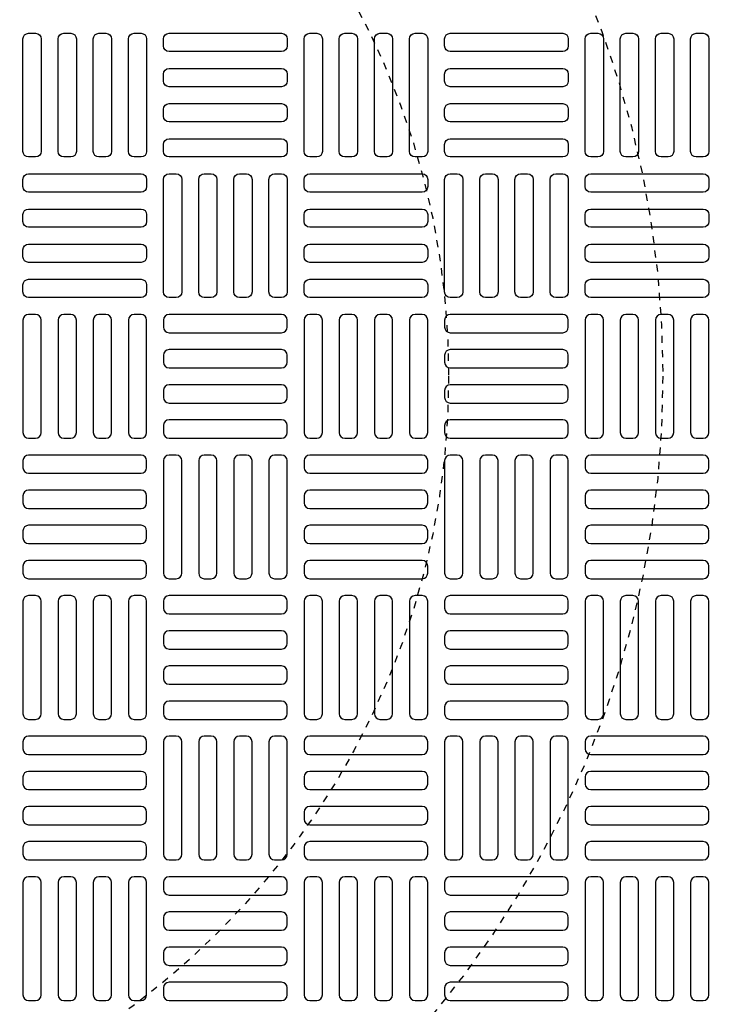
# Model space of a CAD drawing. Extents: x -169 to 6736, y -208 to 3022.
# Tile 470 of 656: x 1876 to 1886, y 1308 to 1322. Entities that reach past the tile are written whole.
import ezdxf

# ---------------------------------------------------------------- set-up
doc = ezdxf.new("R2010")
doc.units = 0
doc.header["$MEASUREMENT"] = 0
doc.header["$PDSIZE"] = 1
doc.linetypes.add('HIDDEN2', pattern=[0.28125, 0.1875, -0.09375])
doc.layers.get('DEFPOINTS').update_dxf_attribs({"linetype": 'CONTINUOUS'})
for name, color, linetype in [('DIM', 3, 'CONTINUOUS'), ('TANK-MANHOLE-COVER-40', 2, 'CONTINUOUS'), ('TANK-MANHOLE-COVER-HATCH-40', 252, 'CONTINUOUS'), ('TANK-SLOPE', 3, 'CONTINUOUS')]:
    doc.layers.add(name, color=color, linetype=linetype)
doc.styles.add('SIMPLEX', font='simplex')
doc.dimstyles.new('DIM64', dxfattribs={"dimscale": 64, "dimtxt": 0.09375, "dimasz": 0.09375, "dimexe": 0.0625, "dimexo": 0.0625, "dimgap": 0.046875, "dimtad": 1, "dimdec": 4, "dimzin": 3, "dimdsep": 46, "dimlunit": 4, "dimtxsty": 'SIMPLEX', "dimcen": 0, "dimclrd": 256, "dimclre": 256, "dimclrt": 256, "dimadec": 0, "dimazin": 0, "dimtfac": 1, "dimtdec": 4, "dimtmove": 0, "dimatfit": 3, "dimfxl": 1, "dimfrac": 2, "dimtolj": 1, "dimtzin": 0, "dimarcsym": 0})

# ---------------------------------------------------------------- blocks, each defined once
blk = doc.blocks.new('*D33')
at = {"layer": 'DEFPOINTS', "color": 0, "transparency": 16777216}
for p in [(1800.266, 1380.018), (2061.773, 1380.018), (2061.773, 1254.018)]:
    blk.add_point(p, dxfattribs=at)
at = {"layer": 'DIM', "lineweight": -2, "transparency": 16777216}
for p, q in [((1804.266, 1380.018), (2065.773, 1380.018)), ((2061.773, 1260.018), (2061.773, 1374.018))]:
    blk.add_line(p, q, dxfattribs=at)
at = {"layer": 'DIM', "transparency": 16777216}
for points in [[(2060.773, 1374.018), (2062.773, 1374.018), (2061.773, 1380.018)], [(2060.773, 1260.018), (2062.773, 1260.018), (2061.773, 1254.018)]]:
    blk.add_solid(points, dxfattribs=at)
at = {"layer": 'DIM', "transparency": 16777216, "insert": (2055.201, 1317.018), "char_height": 6, "attachment_point": 5, "rotation": 90, "style": 'SIMPLEX'}
blk.add_mtext('\\A1;10\'-6"', dxfattribs=at)

msp = doc.modelspace()

# ---------------------------------------------------------------- linework, layer by layer
at = {"layer": 'DEFPOINTS', "color": 8, "linetype": 'HIDDEN2', "ltscale": 0.125}
msp.add_circle((1871.12278, 1317.01762), 14, dxfattribs=at)
msp.add_circle((1871.12278, 1317.01762), 14, dxfattribs=at)
at = {"layer": 'DEFPOINTS', "color": 8, "linetype": 'HIDDEN2', "ltscale": 0.5}
msp.add_circle((1871.12278, 1317.01762), 11, dxfattribs=at)
msp.add_circle((1871.12278, 1317.01762), 11, dxfattribs=at)
at = {"layer": 'TANK-MANHOLE-COVER-40', "color": 4, "linetype": 'Continuous'}
msp.add_circle((1871.12201, 1317.01762), 22.63902, dxfattribs=at)
at = {"layer": 'TANK-MANHOLE-COVER-40', "color": 1, "linetype": 'Continuous'}
msp.add_circle((1871.12201, 1317.01762), 22.44094, dxfattribs=at)
at = {"layer": 'TANK-MANHOLE-COVER-40', "color": 2, "linetype": 'Continuous'}
msp.add_circle((1871.12201, 1317.01762), 21.65354, dxfattribs=at)
at = {"layer": 'TANK-MANHOLE-COVER-HATCH-40', "linetype": 'Continuous', "flags": 128}
for points in [[(1876.24012, 1320.08849, -0.41421356), (1876.16138, 1320.16723), (1876.16138, 1321.74203, -0.41421356), (1876.24012, 1321.82077), (1876.33855, 1321.82077, -0.41421356), (1876.41729, 1321.74203), (1876.41729, 1320.16723, -0.41421356), (1876.33855, 1320.08849)], [(1876.73225, 1320.08849, -0.41421356), (1876.65351, 1320.16723), (1876.65351, 1321.74203, -0.41421356), (1876.73225, 1321.82077), (1876.83067, 1321.82077, -0.41421356), (1876.90941, 1321.74203), (1876.90941, 1320.16723, -0.41421356), (1876.83067, 1320.08849)], [(1877.22438, 1320.08849, -0.41421356), (1877.14564, 1320.16723), (1877.14564, 1321.74203, -0.41421356), (1877.22438, 1321.82077), (1877.3228, 1321.82077, -0.41421356), (1877.40154, 1321.74203), (1877.40154, 1320.16723, -0.41421356), (1877.3228, 1320.08849)], [(1877.7165, 1320.08849, -0.41421356), (1877.63776, 1320.16723), (1877.63776, 1321.74203, -0.41421356), (1877.7165, 1321.82077), (1877.81493, 1321.82077, -0.41421356), (1877.89367, 1321.74203), (1877.89367, 1320.16723, -0.41421356), (1877.81493, 1320.08849)], [(1878.12989, 1321.74203, -0.41421356), (1878.20863, 1321.82077), (1879.78343, 1321.82077, -0.41421356), (1879.86217, 1321.74203), (1879.86217, 1321.64361, -0.41421356), (1879.78343, 1321.56487), (1878.20863, 1321.56487, -0.41421356), (1878.12989, 1321.64361)], [(1880.17713, 1320.08849, -0.41421356), (1880.09839, 1320.16723), (1880.09839, 1321.74203, -0.41421356), (1880.17713, 1321.82077), (1880.27556, 1321.82077, -0.41421356), (1880.3543, 1321.74203), (1880.3543, 1320.16723, -0.41421356), (1880.27556, 1320.08849)], [(1880.66926, 1320.08849, -0.41421356), (1880.59052, 1320.16723), (1880.59052, 1321.74203, -0.41421356), (1880.66926, 1321.82077), (1880.76768, 1321.82077, -0.41421356), (1880.84642, 1321.74203), (1880.84642, 1320.16723, -0.41421356), (1880.76768, 1320.08849)], [(1881.16138, 1320.08849, -0.41421356), (1881.08264, 1320.16723), (1881.08264, 1321.74203, -0.41421356), (1881.16138, 1321.82077), (1881.25981, 1321.82077, -0.41421356), (1881.33855, 1321.74203), (1881.33855, 1320.16723, -0.41421356), (1881.25981, 1320.08849)], [(1881.65351, 1320.08849, -0.41421356), (1881.57477, 1320.16723), (1881.57477, 1321.74203, -0.41421356), (1881.65351, 1321.82077), (1881.75193, 1321.82077, -0.41421356), (1881.83067, 1321.74203), (1881.83067, 1320.16723, -0.41421356), (1881.75193, 1320.08849)], [(1882.0669, 1321.74203, -0.41421356), (1882.14564, 1321.82077), (1883.72044, 1321.82077, -0.41421356), (1883.79918, 1321.74203), (1883.79918, 1321.64361, -0.41421356), (1883.72044, 1321.56487), (1882.14564, 1321.56487, -0.41421356), (1882.0669, 1321.64361)], [(1884.11414, 1320.08849, -0.41421356), (1884.0354, 1320.16723), (1884.0354, 1321.74203, -0.41421356), (1884.11414, 1321.82077), (1884.21256, 1321.82077, -0.41421356), (1884.2913, 1321.74203), (1884.2913, 1320.16723, -0.41421356), (1884.21256, 1320.08849)], [(1884.60627, 1320.08849, -0.41421356), (1884.52752, 1320.16723), (1884.52752, 1321.74203, -0.41421356), (1884.60627, 1321.82077), (1884.70469, 1321.82077, -0.41421356), (1884.78343, 1321.74203), (1884.78343, 1320.16723, -0.41421356), (1884.70469, 1320.08849)], [(1885.09839, 1320.08849, -0.41421356), (1885.01965, 1320.16723), (1885.01965, 1321.74203, -0.41421356), (1885.09839, 1321.82077), (1885.19682, 1321.82077, -0.41421356), (1885.27556, 1321.74203), (1885.27556, 1320.16723, -0.41421356), (1885.19682, 1320.08849)], [(1885.59052, 1320.08849, -0.41421356), (1885.51178, 1320.16723), (1885.51178, 1321.74203, -0.41421356), (1885.59052, 1321.82077), (1885.68894, 1321.82077, -0.41421356), (1885.76768, 1321.74203), (1885.76768, 1320.16723, -0.41421356), (1885.68894, 1320.08849)], [(1878.12989, 1321.24991, -0.41421356), (1878.20863, 1321.32865), (1879.78343, 1321.32865, -0.41421356), (1879.86217, 1321.24991), (1879.86217, 1321.15148, -0.41421356), (1879.78343, 1321.07274), (1878.20863, 1321.07274, -0.41421356), (1878.12989, 1321.15148)], [(1882.0669, 1321.24991, -0.41421356), (1882.14564, 1321.32865), (1883.72044, 1321.32865, -0.41421356), (1883.79918, 1321.24991), (1883.79918, 1321.15148, -0.41421356), (1883.72044, 1321.07274), (1882.14564, 1321.07274, -0.41421356), (1882.0669, 1321.15148)], [(1878.12989, 1320.75778, -0.41421356), (1878.20863, 1320.83652), (1879.78343, 1320.83652, -0.41421356), (1879.86217, 1320.75778), (1879.86217, 1320.65936, -0.41421356), (1879.78343, 1320.58062), (1878.20863, 1320.58062, -0.41421356), (1878.12989, 1320.65936)], [(1882.0669, 1320.75778, -0.41421356), (1882.14564, 1320.83652), (1883.72044, 1320.83652, -0.41421356), (1883.79918, 1320.75778), (1883.79918, 1320.65936, -0.41421356), (1883.72044, 1320.58062), (1882.14564, 1320.58062, -0.41421356), (1882.0669, 1320.65936)], [(1878.12989, 1320.26566, -0.41421356), (1878.20863, 1320.3444), (1879.78343, 1320.3444, -0.41421356), (1879.86217, 1320.26566), (1879.86217, 1320.16723, -0.41421356), (1879.78343, 1320.08849), (1878.20863, 1320.08849, -0.41421356), (1878.12989, 1320.16723)], [(1882.0669, 1320.26566, -0.41421356), (1882.14564, 1320.3444), (1883.72044, 1320.3444, -0.41421356), (1883.79918, 1320.26566), (1883.79918, 1320.16723, -0.41421356), (1883.72044, 1320.08849), (1882.14564, 1320.08849, -0.41421356), (1882.0669, 1320.16723)], [(1877.89367, 1319.6751, -0.41421356), (1877.81493, 1319.59636), (1876.24012, 1319.59636, -0.41421356), (1876.16138, 1319.6751), (1876.16138, 1319.77353, -0.41421356), (1876.24012, 1319.85227), (1877.81493, 1319.85227, -0.41421356), (1877.89367, 1319.77353)], [(1878.20863, 1318.11999, -0.41421356), (1878.12989, 1318.19873), (1878.12989, 1319.77353, -0.41421356), (1878.20863, 1319.85227), (1878.30705, 1319.85227, -0.41421356), (1878.38579, 1319.77353), (1878.38579, 1318.19873, -0.41421356), (1878.30705, 1318.11999)], [(1878.70075, 1318.11999, -0.41421356), (1878.62201, 1318.19873), (1878.62201, 1319.77353, -0.41421356), (1878.70075, 1319.85227), (1878.79918, 1319.85227, -0.41421356), (1878.87792, 1319.77353), (1878.87792, 1318.19873, -0.41421356), (1878.79918, 1318.11999)], [(1879.19288, 1318.11999, -0.41421356), (1879.11414, 1318.19873), (1879.11414, 1319.77353, -0.41421356), (1879.19288, 1319.85227), (1879.2913, 1319.85227, -0.41421356), (1879.37004, 1319.77353), (1879.37004, 1318.19873, -0.41421356), (1879.2913, 1318.11999)], [(1879.68501, 1318.11999, -0.41421356), (1879.60627, 1318.19873), (1879.60627, 1319.77353, -0.41421356), (1879.68501, 1319.85227), (1879.78343, 1319.85227, -0.41421356), (1879.86217, 1319.77353), (1879.86217, 1318.19873, -0.41421356), (1879.78343, 1318.11999)], [(1881.83067, 1319.6751, -0.41421356), (1881.75193, 1319.59636), (1880.17713, 1319.59636, -0.41421356), (1880.09839, 1319.6751), (1880.09839, 1319.77353, -0.41421356), (1880.17713, 1319.85227), (1881.75193, 1319.85227, -0.41421356), (1881.83067, 1319.77353)], [(1882.14564, 1318.11999, -0.41421356), (1882.0669, 1318.19873), (1882.0669, 1319.77353, -0.41421356), (1882.14564, 1319.85227), (1882.24406, 1319.85227, -0.41421356), (1882.3228, 1319.77353), (1882.3228, 1318.19873, -0.41421356), (1882.24406, 1318.11999)], [(1882.63776, 1318.11999, -0.41421356), (1882.55902, 1318.19873), (1882.55902, 1319.77353, -0.41421356), (1882.63776, 1319.85227), (1882.73619, 1319.85227, -0.41421356), (1882.81493, 1319.77353), (1882.81493, 1318.19873, -0.41421356), (1882.73619, 1318.11999)], [(1883.12989, 1318.11999, -0.41421356), (1883.05115, 1318.19873), (1883.05115, 1319.77353, -0.41421356), (1883.12989, 1319.85227), (1883.22831, 1319.85227, -0.41421356), (1883.30705, 1319.77353), (1883.30705, 1318.19873, -0.41421356), (1883.22831, 1318.11999)], [(1883.62201, 1318.11999, -0.41421356), (1883.54327, 1318.19873), (1883.54327, 1319.77353, -0.41421356), (1883.62201, 1319.85227), (1883.72044, 1319.85227, -0.41421356), (1883.79918, 1319.77353), (1883.79918, 1318.19873, -0.41421356), (1883.72044, 1318.11999)], [(1885.76768, 1319.6751, -0.41421356), (1885.68894, 1319.59636), (1884.11414, 1319.59636, -0.41421356), (1884.0354, 1319.6751), (1884.0354, 1319.77353, -0.41421356), (1884.11414, 1319.85227), (1885.68894, 1319.85227, -0.41421356), (1885.76768, 1319.77353)], [(1877.89367, 1319.18298, -0.41421356), (1877.81493, 1319.10424), (1876.24012, 1319.10424, -0.41421356), (1876.16138, 1319.18298), (1876.16138, 1319.2814, -0.41421356), (1876.24012, 1319.36014), (1877.81493, 1319.36014, -0.41421356), (1877.89367, 1319.2814)], [(1881.83067, 1319.18298, -0.41421356), (1881.75193, 1319.10424), (1880.17713, 1319.10424, -0.41421356), (1880.09839, 1319.18298), (1880.09839, 1319.2814, -0.41421356), (1880.17713, 1319.36014), (1881.75193, 1319.36014, -0.41421356), (1881.83067, 1319.2814)], [(1885.76768, 1319.18298, -0.41421356), (1885.68894, 1319.10424), (1884.11414, 1319.10424, -0.41421356), (1884.0354, 1319.18298), (1884.0354, 1319.2814, -0.41421356), (1884.11414, 1319.36014), (1885.68894, 1319.36014, -0.41421356), (1885.76768, 1319.2814)], [(1877.89367, 1318.69085, -0.41421356), (1877.81493, 1318.61211), (1876.24012, 1318.61211, -0.41421356), (1876.16138, 1318.69085), (1876.16138, 1318.78928, -0.41421356), (1876.24012, 1318.86802), (1877.81493, 1318.86802, -0.41421356), (1877.89367, 1318.78928)], [(1881.83067, 1318.69085, -0.41421356), (1881.75193, 1318.61211), (1880.17713, 1318.61211, -0.41421356), (1880.09839, 1318.69085), (1880.09839, 1318.78928, -0.41421356), (1880.17713, 1318.86802), (1881.75193, 1318.86802, -0.41421356), (1881.83067, 1318.78928)], [(1885.76768, 1318.69085, -0.41421356), (1885.68894, 1318.61211), (1884.11414, 1318.61211, -0.41421356), (1884.0354, 1318.69085), (1884.0354, 1318.78928, -0.41421356), (1884.11414, 1318.86802), (1885.68894, 1318.86802, -0.41421356), (1885.76768, 1318.78928)], [(1877.89367, 1318.19873, -0.41421356), (1877.81493, 1318.11999), (1876.24012, 1318.11999, -0.41421356), (1876.16138, 1318.19873), (1876.16138, 1318.29715, -0.41421356), (1876.24012, 1318.37589), (1877.81493, 1318.37589, -0.41421356), (1877.89367, 1318.29715)], [(1881.83067, 1318.19873, -0.41421356), (1881.75193, 1318.11999), (1880.17713, 1318.11999, -0.41421356), (1880.09839, 1318.19873), (1880.09839, 1318.29715, -0.41421356), (1880.17713, 1318.37589), (1881.75193, 1318.37589, -0.41421356), (1881.83067, 1318.29715)], [(1885.76768, 1318.19873, -0.41421356), (1885.68894, 1318.11999), (1884.11414, 1318.11999, -0.41421356), (1884.0354, 1318.19873), (1884.0354, 1318.29715, -0.41421356), (1884.11414, 1318.37589), (1885.68894, 1318.37589, -0.41421356), (1885.76768, 1318.29715)], [(1876.24012, 1317.88377, 0.41421356), (1876.16138, 1317.80503), (1876.16138, 1316.23022, 0.41421356), (1876.24012, 1316.15148), (1876.33855, 1316.15148, 0.41421356), (1876.41729, 1316.23022), (1876.41729, 1317.80503, 0.41421356), (1876.33855, 1317.88377)], [(1876.73225, 1317.88377, 0.41421356), (1876.65351, 1317.80503), (1876.65351, 1316.23022, 0.41421356), (1876.73225, 1316.15148), (1876.83067, 1316.15148, 0.41421356), (1876.90941, 1316.23022), (1876.90941, 1317.80503, 0.41421356), (1876.83067, 1317.88377)], [(1877.22438, 1317.88377, 0.41421356), (1877.14564, 1317.80503), (1877.14564, 1316.23022, 0.41421356), (1877.22438, 1316.15148), (1877.3228, 1316.15148, 0.41421356), (1877.40154, 1316.23022), (1877.40154, 1317.80503, 0.41421356), (1877.3228, 1317.88377)], [(1877.7165, 1317.88377, 0.41421356), (1877.63776, 1317.80503), (1877.63776, 1316.23022, 0.41421356), (1877.7165, 1316.15148), (1877.81493, 1316.15148, 0.41421356), (1877.89367, 1316.23022), (1877.89367, 1317.80503, 0.41421356), (1877.81493, 1317.88377)], [(1878.12989, 1317.7066, 0.41421356), (1878.20863, 1317.62786), (1879.78343, 1317.62786, 0.41421356), (1879.86217, 1317.7066), (1879.86217, 1317.80503, 0.41421356), (1879.78343, 1317.88377), (1878.20863, 1317.88377, 0.41421356), (1878.12989, 1317.80503)], [(1880.17713, 1317.88377, 0.41421356), (1880.09839, 1317.80503), (1880.09839, 1316.23022, 0.41421356), (1880.17713, 1316.15148), (1880.27556, 1316.15148, 0.41421356), (1880.3543, 1316.23022), (1880.3543, 1317.80503, 0.41421356), (1880.27556, 1317.88377)], [(1880.66926, 1317.88377, 0.41421356), (1880.59052, 1317.80503), (1880.59052, 1316.23022, 0.41421356), (1880.66926, 1316.15148), (1880.76768, 1316.15148, 0.41421356), (1880.84642, 1316.23022), (1880.84642, 1317.80503, 0.41421356), (1880.76768, 1317.88377)], [(1881.16138, 1317.88377, 0.41421356), (1881.08264, 1317.80503), (1881.08264, 1316.23022, 0.41421356), (1881.16138, 1316.15148), (1881.25981, 1316.15148, 0.41421356), (1881.33855, 1316.23022), (1881.33855, 1317.80503, 0.41421356), (1881.25981, 1317.88377)], [(1881.65351, 1317.88377, 0.41421356), (1881.57477, 1317.80503), (1881.57477, 1316.23022, 0.41421356), (1881.65351, 1316.15148), (1881.75193, 1316.15148, 0.41421356), (1881.83067, 1316.23022), (1881.83067, 1317.80503, 0.41421356), (1881.75193, 1317.88377)], [(1882.0669, 1317.7066, 0.41421356), (1882.14564, 1317.62786), (1883.72044, 1317.62786, 0.41421356), (1883.79918, 1317.7066), (1883.79918, 1317.80503, 0.41421356), (1883.72044, 1317.88377), (1882.14564, 1317.88377, 0.41421356), (1882.0669, 1317.80503)], [(1884.11414, 1317.88377, 0.41421356), (1884.0354, 1317.80503), (1884.0354, 1316.23022, 0.41421356), (1884.11414, 1316.15148), (1884.21256, 1316.15148, 0.41421356), (1884.2913, 1316.23022), (1884.2913, 1317.80503, 0.41421356), (1884.21256, 1317.88377)], [(1884.60627, 1317.88377, 0.41421356), (1884.52752, 1317.80503), (1884.52752, 1316.23022, 0.41421356), (1884.60627, 1316.15148), (1884.70469, 1316.15148, 0.41421356), (1884.78343, 1316.23022), (1884.78343, 1317.80503, 0.41421356), (1884.70469, 1317.88377)], [(1885.09839, 1317.88377, 0.41421356), (1885.01965, 1317.80503), (1885.01965, 1316.23022, 0.41421356), (1885.09839, 1316.15148), (1885.19682, 1316.15148, 0.41421356), (1885.27556, 1316.23022), (1885.27556, 1317.80503, 0.41421356), (1885.19682, 1317.88377)], [(1885.59052, 1317.88377, 0.41421356), (1885.51178, 1317.80503), (1885.51178, 1316.23022, 0.41421356), (1885.59052, 1316.15148), (1885.68894, 1316.15148, 0.41421356), (1885.76768, 1316.23022), (1885.76768, 1317.80503, 0.41421356), (1885.68894, 1317.88377)], [(1878.12989, 1317.21447, 0.41421356), (1878.20863, 1317.13573), (1879.78343, 1317.13573, 0.41421356), (1879.86217, 1317.21447), (1879.86217, 1317.3129, 0.41421356), (1879.78343, 1317.39164), (1878.20863, 1317.39164, 0.41421356), (1878.12989, 1317.3129)], [(1882.0669, 1317.21447, 0.41421356), (1882.14564, 1317.13573), (1883.72044, 1317.13573, 0.41421356), (1883.79918, 1317.21447), (1883.79918, 1317.3129, 0.41421356), (1883.72044, 1317.39164), (1882.14564, 1317.39164, 0.41421356), (1882.0669, 1317.3129)], [(1878.12989, 1316.72235, 0.41421356), (1878.20863, 1316.64361), (1879.78343, 1316.64361, 0.41421356), (1879.86217, 1316.72235), (1879.86217, 1316.82077, 0.41421356), (1879.78343, 1316.89951), (1878.20863, 1316.89951, 0.41421356), (1878.12989, 1316.82077)], [(1882.0669, 1316.72235, 0.41421356), (1882.14564, 1316.64361), (1883.72044, 1316.64361, 0.41421356), (1883.79918, 1316.72235), (1883.79918, 1316.82077, 0.41421356), (1883.72044, 1316.89951), (1882.14564, 1316.89951, 0.41421356), (1882.0669, 1316.82077)], [(1878.12989, 1316.23022, 0.41421356), (1878.20863, 1316.15148), (1879.78343, 1316.15148, 0.41421356), (1879.86217, 1316.23022), (1879.86217, 1316.32865, 0.41421356), (1879.78343, 1316.40739), (1878.20863, 1316.40739, 0.41421356), (1878.12989, 1316.32865)], [(1882.0669, 1316.23022, 0.41421356), (1882.14564, 1316.15148), (1883.72044, 1316.15148, 0.41421356), (1883.79918, 1316.23022), (1883.79918, 1316.32865, 0.41421356), (1883.72044, 1316.40739), (1882.14564, 1316.40739, 0.41421356), (1882.0669, 1316.32865)], [(1877.89367, 1315.83652, 0.41421356), (1877.81493, 1315.91526), (1876.24012, 1315.91526, 0.41421356), (1876.16138, 1315.83652), (1876.16138, 1315.7381, 0.41421356), (1876.24012, 1315.65936), (1877.81493, 1315.65936, 0.41421356), (1877.89367, 1315.7381)], [(1878.20863, 1315.91526, 0.41421356), (1878.12989, 1315.83652), (1878.12989, 1314.26172, 0.41421356), (1878.20863, 1314.18298), (1878.30705, 1314.18298, 0.41421356), (1878.38579, 1314.26172), (1878.38579, 1315.83652, 0.41421356), (1878.30705, 1315.91526)], [(1878.70075, 1315.91526, 0.41421356), (1878.62201, 1315.83652), (1878.62201, 1314.26172, 0.41421356), (1878.70075, 1314.18298), (1878.79918, 1314.18298, 0.41421356), (1878.87792, 1314.26172), (1878.87792, 1315.83652, 0.41421356), (1878.79918, 1315.91526)], [(1879.19288, 1315.91526, 0.41421356), (1879.11414, 1315.83652), (1879.11414, 1314.26172, 0.41421356), (1879.19288, 1314.18298), (1879.2913, 1314.18298, 0.41421356), (1879.37004, 1314.26172), (1879.37004, 1315.83652, 0.41421356), (1879.2913, 1315.91526)], [(1879.68501, 1315.91526, 0.41421356), (1879.60627, 1315.83652), (1879.60627, 1314.26172, 0.41421356), (1879.68501, 1314.18298), (1879.78343, 1314.18298, 0.41421356), (1879.86217, 1314.26172), (1879.86217, 1315.83652, 0.41421356), (1879.78343, 1315.91526)], [(1881.83067, 1315.83652, 0.41421356), (1881.75193, 1315.91526), (1880.17713, 1315.91526, 0.41421356), (1880.09839, 1315.83652), (1880.09839, 1315.7381, 0.41421356), (1880.17713, 1315.65936), (1881.75193, 1315.65936, 0.41421356), (1881.83067, 1315.7381)], [(1882.14564, 1315.91526, 0.41421356), (1882.0669, 1315.83652), (1882.0669, 1314.26172, 0.41421356), (1882.14564, 1314.18298), (1882.24406, 1314.18298, 0.41421356), (1882.3228, 1314.26172), (1882.3228, 1315.83652, 0.41421356), (1882.24406, 1315.91526)], [(1882.63776, 1315.91526, 0.41421356), (1882.55902, 1315.83652), (1882.55902, 1314.26172, 0.41421356), (1882.63776, 1314.18298), (1882.73619, 1314.18298, 0.41421356), (1882.81493, 1314.26172), (1882.81493, 1315.83652, 0.41421356), (1882.73619, 1315.91526)], [(1883.12989, 1315.91526, 0.41421356), (1883.05115, 1315.83652), (1883.05115, 1314.26172, 0.41421356), (1883.12989, 1314.18298), (1883.22831, 1314.18298, 0.41421356), (1883.30705, 1314.26172), (1883.30705, 1315.83652, 0.41421356), (1883.22831, 1315.91526)], [(1883.62201, 1315.91526, 0.41421356), (1883.54327, 1315.83652), (1883.54327, 1314.26172, 0.41421356), (1883.62201, 1314.18298), (1883.72044, 1314.18298, 0.41421356), (1883.79918, 1314.26172), (1883.79918, 1315.83652, 0.41421356), (1883.72044, 1315.91526)], [(1885.76768, 1315.83652, 0.41421356), (1885.68894, 1315.91526), (1884.11414, 1315.91526, 0.41421356), (1884.0354, 1315.83652), (1884.0354, 1315.7381, 0.41421356), (1884.11414, 1315.65936), (1885.68894, 1315.65936, 0.41421356), (1885.76768, 1315.7381)], [(1877.89367, 1315.3444, 0.41421356), (1877.81493, 1315.42314), (1876.24012, 1315.42314, 0.41421356), (1876.16138, 1315.3444), (1876.16138, 1315.24597, 0.41421356), (1876.24012, 1315.16723), (1877.81493, 1315.16723, 0.41421356), (1877.89367, 1315.24597)], [(1881.83067, 1315.3444, 0.41421356), (1881.75193, 1315.42314), (1880.17713, 1315.42314, 0.41421356), (1880.09839, 1315.3444), (1880.09839, 1315.24597, 0.41421356), (1880.17713, 1315.16723), (1881.75193, 1315.16723, 0.41421356), (1881.83067, 1315.24597)], [(1885.76768, 1315.3444, 0.41421356), (1885.68894, 1315.42314), (1884.11414, 1315.42314, 0.41421356), (1884.0354, 1315.3444), (1884.0354, 1315.24597, 0.41421356), (1884.11414, 1315.16723), (1885.68894, 1315.16723, 0.41421356), (1885.76768, 1315.24597)], [(1877.89367, 1314.85227, 0.41421356), (1877.81493, 1314.93101), (1876.24012, 1314.93101, 0.41421356), (1876.16138, 1314.85227), (1876.16138, 1314.75384, 0.41421356), (1876.24012, 1314.6751), (1877.81493, 1314.6751, 0.41421356), (1877.89367, 1314.75384)], [(1881.83067, 1314.85227, 0.41421356), (1881.75193, 1314.93101), (1880.17713, 1314.93101, 0.41421356), (1880.09839, 1314.85227), (1880.09839, 1314.75384, 0.41421356), (1880.17713, 1314.6751), (1881.75193, 1314.6751, 0.41421356), (1881.83067, 1314.75384)], [(1885.76768, 1314.85227, 0.41421356), (1885.68894, 1314.93101), (1884.11414, 1314.93101, 0.41421356), (1884.0354, 1314.85227), (1884.0354, 1314.75384, 0.41421356), (1884.11414, 1314.6751), (1885.68894, 1314.6751, 0.41421356), (1885.76768, 1314.75384)], [(1877.89367, 1314.36014, 0.41421356), (1877.81493, 1314.43888), (1876.24012, 1314.43888, 0.41421356), (1876.16138, 1314.36014), (1876.16138, 1314.26172, 0.41421356), (1876.24012, 1314.18298), (1877.81493, 1314.18298, 0.41421356), (1877.89367, 1314.26172)], [(1881.83067, 1314.36014, 0.41421356), (1881.75193, 1314.43888), (1880.17713, 1314.43888, 0.41421356), (1880.09839, 1314.36014), (1880.09839, 1314.26172, 0.41421356), (1880.17713, 1314.18298), (1881.75193, 1314.18298, 0.41421356), (1881.83067, 1314.26172)], [(1885.76768, 1314.36014, 0.41421356), (1885.68894, 1314.43888), (1884.11414, 1314.43888, 0.41421356), (1884.0354, 1314.36014), (1884.0354, 1314.26172, 0.41421356), (1884.11414, 1314.18298), (1885.68894, 1314.18298, 0.41421356), (1885.76768, 1314.26172)], [(1876.24012, 1313.94676, 0.41421356), (1876.16138, 1313.86802), (1876.16138, 1312.29321, 0.41421356), (1876.24012, 1312.21447), (1876.33855, 1312.21447, 0.41421356), (1876.41729, 1312.29321), (1876.41729, 1313.86802, 0.41421356), (1876.33855, 1313.94676)], [(1876.73225, 1313.94676, 0.41421356), (1876.65351, 1313.86802), (1876.65351, 1312.29321, 0.41421356), (1876.73225, 1312.21447), (1876.83067, 1312.21447, 0.41421356), (1876.90941, 1312.29321), (1876.90941, 1313.86802, 0.41421356), (1876.83067, 1313.94676)], [(1877.22438, 1313.94676, 0.41421356), (1877.14564, 1313.86802), (1877.14564, 1312.29321, 0.41421356), (1877.22438, 1312.21447), (1877.3228, 1312.21447, 0.41421356), (1877.40154, 1312.29321), (1877.40154, 1313.86802, 0.41421356), (1877.3228, 1313.94676)], [(1877.7165, 1313.94676, 0.41421356), (1877.63776, 1313.86802), (1877.63776, 1312.29321, 0.41421356), (1877.7165, 1312.21447), (1877.81493, 1312.21447, 0.41421356), (1877.89367, 1312.29321), (1877.89367, 1313.86802, 0.41421356), (1877.81493, 1313.94676)], [(1878.12989, 1313.76959, 0.41421356), (1878.20863, 1313.69085), (1879.78343, 1313.69085, 0.41421356), (1879.86217, 1313.76959), (1879.86217, 1313.86802, 0.41421356), (1879.78343, 1313.94676), (1878.20863, 1313.94676, 0.41421356), (1878.12989, 1313.86802)], [(1880.17713, 1313.94676, 0.41421356), (1880.09839, 1313.86802), (1880.09839, 1312.29321, 0.41421356), (1880.17713, 1312.21447), (1880.27556, 1312.21447, 0.41421356), (1880.3543, 1312.29321), (1880.3543, 1313.86802, 0.41421356), (1880.27556, 1313.94676)], [(1880.66926, 1313.94676, 0.41421356), (1880.59052, 1313.86802), (1880.59052, 1312.29321, 0.41421356), (1880.66926, 1312.21447), (1880.76768, 1312.21447, 0.41421356), (1880.84642, 1312.29321), (1880.84642, 1313.86802, 0.41421356), (1880.76768, 1313.94676)], [(1881.16138, 1313.94676, 0.41421356), (1881.08264, 1313.86802), (1881.08264, 1312.29321, 0.41421356), (1881.16138, 1312.21447), (1881.25981, 1312.21447, 0.41421356), (1881.33855, 1312.29321), (1881.33855, 1313.86802, 0.41421356), (1881.25981, 1313.94676)], [(1881.65351, 1313.94676, 0.41421356), (1881.57477, 1313.86802), (1881.57477, 1312.29321, 0.41421356), (1881.65351, 1312.21447), (1881.75193, 1312.21447, 0.41421356), (1881.83067, 1312.29321), (1881.83067, 1313.86802, 0.41421356), (1881.75193, 1313.94676)], [(1882.0669, 1313.76959, 0.41421356), (1882.14564, 1313.69085), (1883.72044, 1313.69085, 0.41421356), (1883.79918, 1313.76959), (1883.79918, 1313.86802, 0.41421356), (1883.72044, 1313.94676), (1882.14564, 1313.94676, 0.41421356), (1882.0669, 1313.86802)], [(1884.11414, 1313.94676, 0.41421356), (1884.0354, 1313.86802), (1884.0354, 1312.29321, 0.41421356), (1884.11414, 1312.21447), (1884.21256, 1312.21447, 0.41421356), (1884.2913, 1312.29321), (1884.2913, 1313.86802, 0.41421356), (1884.21256, 1313.94676)], [(1884.60627, 1313.94676, 0.41421356), (1884.52752, 1313.86802), (1884.52752, 1312.29321, 0.41421356), (1884.60627, 1312.21447), (1884.70469, 1312.21447, 0.41421356), (1884.78343, 1312.29321), (1884.78343, 1313.86802, 0.41421356), (1884.70469, 1313.94676)], [(1885.09839, 1313.94676, 0.41421356), (1885.01965, 1313.86802), (1885.01965, 1312.29321, 0.41421356), (1885.09839, 1312.21447), (1885.19682, 1312.21447, 0.41421356), (1885.27556, 1312.29321), (1885.27556, 1313.86802, 0.41421356), (1885.19682, 1313.94676)], [(1885.59052, 1313.94676, 0.41421356), (1885.51178, 1313.86802), (1885.51178, 1312.29321, 0.41421356), (1885.59052, 1312.21447), (1885.68894, 1312.21447, 0.41421356), (1885.76768, 1312.29321), (1885.76768, 1313.86802, 0.41421356), (1885.68894, 1313.94676)], [(1878.12989, 1313.27747, 0.41421356), (1878.20863, 1313.19873), (1879.78343, 1313.19873, 0.41421356), (1879.86217, 1313.27747), (1879.86217, 1313.37589, 0.41421356), (1879.78343, 1313.45463), (1878.20863, 1313.45463, 0.41421356), (1878.12989, 1313.37589)], [(1882.0669, 1313.27747, 0.41421356), (1882.14564, 1313.19873), (1883.72044, 1313.19873, 0.41421356), (1883.79918, 1313.27747), (1883.79918, 1313.37589, 0.41421356), (1883.72044, 1313.45463), (1882.14564, 1313.45463, 0.41421356), (1882.0669, 1313.37589)], [(1878.12989, 1312.78534, 0.41421356), (1878.20863, 1312.7066), (1879.78343, 1312.7066, 0.41421356), (1879.86217, 1312.78534), (1879.86217, 1312.88377, 0.41421356), (1879.78343, 1312.96251), (1878.20863, 1312.96251, 0.41421356), (1878.12989, 1312.88377)], [(1882.0669, 1312.78534, 0.41421356), (1882.14564, 1312.7066), (1883.72044, 1312.7066, 0.41421356), (1883.79918, 1312.78534), (1883.79918, 1312.88377, 0.41421356), (1883.72044, 1312.96251), (1882.14564, 1312.96251, 0.41421356), (1882.0669, 1312.88377)], [(1878.12989, 1312.29321, 0.41421356), (1878.20863, 1312.21447), (1879.78343, 1312.21447, 0.41421356), (1879.86217, 1312.29321), (1879.86217, 1312.39164, 0.41421356), (1879.78343, 1312.47038), (1878.20863, 1312.47038, 0.41421356), (1878.12989, 1312.39164)], [(1882.0669, 1312.29321, 0.41421356), (1882.14564, 1312.21447), (1883.72044, 1312.21447, 0.41421356), (1883.79918, 1312.29321), (1883.79918, 1312.39164, 0.41421356), (1883.72044, 1312.47038), (1882.14564, 1312.47038, 0.41421356), (1882.0669, 1312.39164)], [(1877.89367, 1311.89951, 0.41421356), (1877.81493, 1311.97825), (1876.24012, 1311.97825, 0.41421356), (1876.16138, 1311.89951), (1876.16138, 1311.80109, 0.41421356), (1876.24012, 1311.72235), (1877.81493, 1311.72235, 0.41421356), (1877.89367, 1311.80109)], [(1878.20863, 1311.97825, 0.41421356), (1878.12989, 1311.89951), (1878.12989, 1310.32471, 0.41421356), (1878.20863, 1310.24597), (1878.30705, 1310.24597, 0.41421356), (1878.38579, 1310.32471), (1878.38579, 1311.89951, 0.41421356), (1878.30705, 1311.97825)], [(1878.70075, 1311.97825, 0.41421356), (1878.62201, 1311.89951), (1878.62201, 1310.32471, 0.41421356), (1878.70075, 1310.24597), (1878.79918, 1310.24597, 0.41421356), (1878.87792, 1310.32471), (1878.87792, 1311.89951, 0.41421356), (1878.79918, 1311.97825)], [(1879.19288, 1311.97825, 0.41421356), (1879.11414, 1311.89951), (1879.11414, 1310.32471, 0.41421356), (1879.19288, 1310.24597), (1879.2913, 1310.24597, 0.41421356), (1879.37004, 1310.32471), (1879.37004, 1311.89951, 0.41421356), (1879.2913, 1311.97825)], [(1879.68501, 1311.97825, 0.41421356), (1879.60627, 1311.89951), (1879.60627, 1310.32471, 0.41421356), (1879.68501, 1310.24597), (1879.78343, 1310.24597, 0.41421356), (1879.86217, 1310.32471), (1879.86217, 1311.89951, 0.41421356), (1879.78343, 1311.97825)], [(1881.83067, 1311.89951, 0.41421356), (1881.75193, 1311.97825), (1880.17713, 1311.97825, 0.41421356), (1880.09839, 1311.89951), (1880.09839, 1311.80109, 0.41421356), (1880.17713, 1311.72235), (1881.75193, 1311.72235, 0.41421356), (1881.83067, 1311.80109)], [(1882.14564, 1311.97825, 0.41421356), (1882.0669, 1311.89951), (1882.0669, 1310.32471, 0.41421356), (1882.14564, 1310.24597), (1882.24406, 1310.24597, 0.41421356), (1882.3228, 1310.32471), (1882.3228, 1311.89951, 0.41421356), (1882.24406, 1311.97825)], [(1882.63776, 1311.97825, 0.41421356), (1882.55902, 1311.89951), (1882.55902, 1310.32471, 0.41421356), (1882.63776, 1310.24597), (1882.73619, 1310.24597, 0.41421356), (1882.81493, 1310.32471), (1882.81493, 1311.89951, 0.41421356), (1882.73619, 1311.97825)], [(1883.12989, 1311.97825, 0.41421356), (1883.05115, 1311.89951), (1883.05115, 1310.32471, 0.41421356), (1883.12989, 1310.24597), (1883.22831, 1310.24597, 0.41421356), (1883.30705, 1310.32471), (1883.30705, 1311.89951, 0.41421356), (1883.22831, 1311.97825)], [(1883.62201, 1311.97825, 0.41421356), (1883.54327, 1311.89951), (1883.54327, 1310.32471, 0.41421356), (1883.62201, 1310.24597), (1883.72044, 1310.24597, 0.41421356), (1883.79918, 1310.32471), (1883.79918, 1311.89951, 0.41421356), (1883.72044, 1311.97825)], [(1885.76768, 1311.89951, 0.41421356), (1885.68894, 1311.97825), (1884.11414, 1311.97825, 0.41421356), (1884.0354, 1311.89951), (1884.0354, 1311.80109, 0.41421356), (1884.11414, 1311.72235), (1885.68894, 1311.72235, 0.41421356), (1885.76768, 1311.80109)], [(1877.89367, 1311.40739, 0.41421356), (1877.81493, 1311.48613), (1876.24012, 1311.48613, 0.41421356), (1876.16138, 1311.40739), (1876.16138, 1311.30896, 0.41421356), (1876.24012, 1311.23022), (1877.81493, 1311.23022, 0.41421356), (1877.89367, 1311.30896)], [(1881.83067, 1311.40739, 0.41421356), (1881.75193, 1311.48613), (1880.17713, 1311.48613, 0.41421356), (1880.09839, 1311.40739), (1880.09839, 1311.30896, 0.41421356), (1880.17713, 1311.23022), (1881.75193, 1311.23022, 0.41421356), (1881.83067, 1311.30896)], [(1885.76768, 1311.40739, 0.41421356), (1885.68894, 1311.48613), (1884.11414, 1311.48613, 0.41421356), (1884.0354, 1311.40739), (1884.0354, 1311.30896, 0.41421356), (1884.11414, 1311.23022), (1885.68894, 1311.23022, 0.41421356), (1885.76768, 1311.30896)], [(1877.89367, 1310.91526, 0.41421356), (1877.81493, 1310.994), (1876.24012, 1310.994, 0.41421356), (1876.16138, 1310.91526), (1876.16138, 1310.81684, 0.41421356), (1876.24012, 1310.7381), (1877.81493, 1310.7381, 0.41421356), (1877.89367, 1310.81684)], [(1881.83067, 1310.91526, 0.41421356), (1881.75193, 1310.994), (1880.17713, 1310.994, 0.41421356), (1880.09839, 1310.91526), (1880.09839, 1310.81684, 0.41421356), (1880.17713, 1310.7381), (1881.75193, 1310.7381, 0.41421356), (1881.83067, 1310.81684)], [(1885.76768, 1310.91526, 0.41421356), (1885.68894, 1310.994), (1884.11414, 1310.994, 0.41421356), (1884.0354, 1310.91526), (1884.0354, 1310.81684, 0.41421356), (1884.11414, 1310.7381), (1885.68894, 1310.7381, 0.41421356), (1885.76768, 1310.81684)], [(1877.89367, 1310.42314, 0.41421356), (1877.81493, 1310.50188), (1876.24012, 1310.50188, 0.41421356), (1876.16138, 1310.42314), (1876.16138, 1310.32471, 0.41421356), (1876.24012, 1310.24597), (1877.81493, 1310.24597, 0.41421356), (1877.89367, 1310.32471)], [(1881.83067, 1310.42314, 0.41421356), (1881.75193, 1310.50188), (1880.17713, 1310.50188, 0.41421356), (1880.09839, 1310.42314), (1880.09839, 1310.32471, 0.41421356), (1880.17713, 1310.24597), (1881.75193, 1310.24597, 0.41421356), (1881.83067, 1310.32471)], [(1885.76768, 1310.42314, 0.41421356), (1885.68894, 1310.50188), (1884.11414, 1310.50188, 0.41421356), (1884.0354, 1310.42314), (1884.0354, 1310.32471, 0.41421356), (1884.11414, 1310.24597), (1885.68894, 1310.24597, 0.41421356), (1885.76768, 1310.32471)], [(1876.24012, 1310.00975, 0.41421356), (1876.16138, 1309.93101), (1876.16138, 1308.35621, 0.41421356), (1876.24012, 1308.27747), (1876.33855, 1308.27747, 0.41421356), (1876.41729, 1308.35621), (1876.41729, 1309.93101, 0.41421356), (1876.33855, 1310.00975)], [(1876.73225, 1310.00975, 0.41421356), (1876.65351, 1309.93101), (1876.65351, 1308.35621, 0.41421356), (1876.73225, 1308.27747), (1876.83067, 1308.27747, 0.41421356), (1876.90941, 1308.35621), (1876.90941, 1309.93101, 0.41421356), (1876.83067, 1310.00975)], [(1877.22438, 1310.00975, 0.41421356), (1877.14564, 1309.93101), (1877.14564, 1308.35621, 0.41421356), (1877.22438, 1308.27747), (1877.3228, 1308.27747, 0.41421356), (1877.40154, 1308.35621), (1877.40154, 1309.93101, 0.41421356), (1877.3228, 1310.00975)], [(1877.7165, 1310.00975, 0.41421356), (1877.63776, 1309.93101), (1877.63776, 1308.35621, 0.41421356), (1877.7165, 1308.27747), (1877.81493, 1308.27747, 0.41421356), (1877.89367, 1308.35621), (1877.89367, 1309.93101, 0.41421356), (1877.81493, 1310.00975)], [(1878.12989, 1309.83258, 0.41421356), (1878.20863, 1309.75384), (1879.78343, 1309.75384, 0.41421356), (1879.86217, 1309.83258), (1879.86217, 1309.93101, 0.41421356), (1879.78343, 1310.00975), (1878.20863, 1310.00975, 0.41421356), (1878.12989, 1309.93101)], [(1880.17713, 1310.00975, 0.41421356), (1880.09839, 1309.93101), (1880.09839, 1308.35621, 0.41421356), (1880.17713, 1308.27747), (1880.27556, 1308.27747, 0.41421356), (1880.3543, 1308.35621), (1880.3543, 1309.93101, 0.41421356), (1880.27556, 1310.00975)], [(1880.66926, 1310.00975, 0.41421356), (1880.59052, 1309.93101), (1880.59052, 1308.35621, 0.41421356), (1880.66926, 1308.27747), (1880.76768, 1308.27747, 0.41421356), (1880.84642, 1308.35621), (1880.84642, 1309.93101, 0.41421356), (1880.76768, 1310.00975)], [(1881.16138, 1310.00975, 0.41421356), (1881.08264, 1309.93101), (1881.08264, 1308.35621, 0.41421356), (1881.16138, 1308.27747), (1881.25981, 1308.27747, 0.41421356), (1881.33855, 1308.35621), (1881.33855, 1309.93101, 0.41421356), (1881.25981, 1310.00975)], [(1881.65351, 1310.00975, 0.41421356), (1881.57477, 1309.93101), (1881.57477, 1308.35621, 0.41421356), (1881.65351, 1308.27747), (1881.75193, 1308.27747, 0.41421356), (1881.83067, 1308.35621), (1881.83067, 1309.93101, 0.41421356), (1881.75193, 1310.00975)], [(1882.0669, 1309.83258, 0.41421356), (1882.14564, 1309.75384), (1883.72044, 1309.75384, 0.41421356), (1883.79918, 1309.83258), (1883.79918, 1309.93101, 0.41421356), (1883.72044, 1310.00975), (1882.14564, 1310.00975, 0.41421356), (1882.0669, 1309.93101)], [(1884.11414, 1310.00975, 0.41421356), (1884.0354, 1309.93101), (1884.0354, 1308.35621, 0.41421356), (1884.11414, 1308.27747), (1884.21256, 1308.27747, 0.41421356), (1884.2913, 1308.35621), (1884.2913, 1309.93101, 0.41421356), (1884.21256, 1310.00975)], [(1884.60627, 1310.00975, 0.41421356), (1884.52752, 1309.93101), (1884.52752, 1308.35621, 0.41421356), (1884.60627, 1308.27747), (1884.70469, 1308.27747, 0.41421356), (1884.78343, 1308.35621), (1884.78343, 1309.93101, 0.41421356), (1884.70469, 1310.00975)], [(1885.09839, 1310.00975, 0.41421356), (1885.01965, 1309.93101), (1885.01965, 1308.35621, 0.41421356), (1885.09839, 1308.27747), (1885.19682, 1308.27747, 0.41421356), (1885.27556, 1308.35621), (1885.27556, 1309.93101, 0.41421356), (1885.19682, 1310.00975)], [(1885.59052, 1310.00975, 0.41421356), (1885.51178, 1309.93101), (1885.51178, 1308.35621, 0.41421356), (1885.59052, 1308.27747), (1885.68894, 1308.27747, 0.41421356), (1885.76768, 1308.35621), (1885.76768, 1309.93101, 0.41421356), (1885.68894, 1310.00975)], [(1878.12989, 1309.34046, 0.41421356), (1878.20863, 1309.26172), (1879.78343, 1309.26172, 0.41421356), (1879.86217, 1309.34046), (1879.86217, 1309.43888, 0.41421356), (1879.78343, 1309.51762), (1878.20863, 1309.51762, 0.41421356), (1878.12989, 1309.43888)], [(1882.0669, 1309.34046, 0.41421356), (1882.14564, 1309.26172), (1883.72044, 1309.26172, 0.41421356), (1883.79918, 1309.34046), (1883.79918, 1309.43888, 0.41421356), (1883.72044, 1309.51762), (1882.14564, 1309.51762, 0.41421356), (1882.0669, 1309.43888)], [(1878.12989, 1308.84833, 0.41421356), (1878.20863, 1308.76959), (1879.78343, 1308.76959, 0.41421356), (1879.86217, 1308.84833), (1879.86217, 1308.94676, 0.41421356), (1879.78343, 1309.0255), (1878.20863, 1309.0255, 0.41421356), (1878.12989, 1308.94676)], [(1882.0669, 1308.84833, 0.41421356), (1882.14564, 1308.76959), (1883.72044, 1308.76959, 0.41421356), (1883.79918, 1308.84833), (1883.79918, 1308.94676, 0.41421356), (1883.72044, 1309.0255), (1882.14564, 1309.0255, 0.41421356), (1882.0669, 1308.94676)], [(1878.12989, 1308.35621, 0.41421356), (1878.20863, 1308.27747), (1879.78343, 1308.27747, 0.41421356), (1879.86217, 1308.35621), (1879.86217, 1308.45463, 0.41421356), (1879.78343, 1308.53337), (1878.20863, 1308.53337, 0.41421356), (1878.12989, 1308.45463)], [(1882.0669, 1308.35621, 0.41421356), (1882.14564, 1308.27747), (1883.72044, 1308.27747, 0.41421356), (1883.79918, 1308.35621), (1883.79918, 1308.45463, 0.41421356), (1883.72044, 1308.53337), (1882.14564, 1308.53337, 0.41421356), (1882.0669, 1308.45463)]]:
    msp.add_lwpolyline(points, format="xyb", close=True, dxfattribs=at)
at = {"layer": 'TANK-SLOPE'}
msp.add_lwpolyline([(1867.62201, 1282.43278), (1870.53706, 1282.38354, 1.01702303), (1870.53768, 1351.65172), (1868.62201, 1351.6194)], format="xyb", dxfattribs=at)

# ---------------------------------------------------------------- dimensions: what is measured, and where the dimension line sits
at = {"layer": 'DIM'}
dim = msp.add_linear_dim(base=(2061.77254, 1380.01839), p1=(2061.77254, 1254.01839), p2=(1800.26617, 1380.01839), angle=90, dimstyle='DIM64', dxfattribs=at)
dim.commit()
dim.dimension.update_dxf_attribs({"geometry": '*D33', "text_midpoint": (2055.20111, 1317.01839)})

doc.saveas('drawing.dxf')
